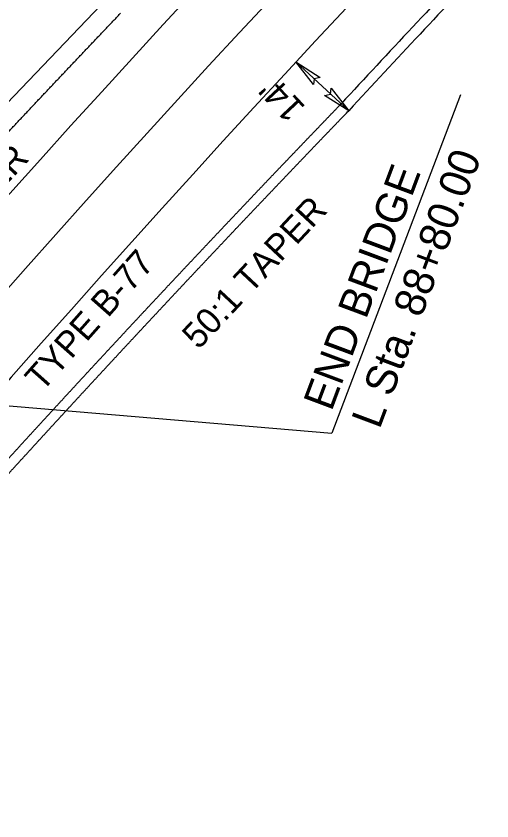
# Model space of a CAD drawing. Extents: x 2389694 to 2405615, y 547005 to 573532.
# Drawn here: x 2396157.9 to 2396250.7, y 557660.6 to 557817.6 of the extents above; entities that cross this region are included whole.
import ezdxf

# ---------------------------------------------------------------- set-up
doc = ezdxf.new("R2010")
doc.units = 0
for name, color, linetype in [('Old_Level_11', 7, 'Continuous'), ('Prop Cable Guiderail Single Face', 7, 'Continuous'), ('Prop Conc Expressway Gutter', 7, 'Continuous'), ('Prop Dimension', 7, 'Continuous'), ('Prop Dimension Text', 7, 'Continuous'), ('Prop EOT', 7, 'Continuous'), ('Prop Guardrail', 7, 'Continuous'), ('Prop Horizontal Alignment', 7, 'Continuous'), ('Prop Lane Lines', 7, 'Continuous')]:
    doc.layers.add(name, color=color, linetype=linetype)

# ---------------------------------------------------------------- blocks, each defined once
blk = doc.blocks.new('TERM')
at = {"layer": 'Old_Level_11'}
blk.add_lwpolyline([(-0.01375, 0.00225), (0, 0), (-0.01375, -0.0025), (-0.012, 0)], close=True, dxfattribs=at)

msp = doc.modelspace()

# ---------------------------------------------------------------- linework, layer by layer
at = {"layer": 'Prop Cable Guiderail Single Face'}
msp.add_line((2396156.11, 557800.54), (2396193.57, 557839.81), dxfattribs=at)
at = {"layer": 'Prop Conc Expressway Gutter'}
msp.add_arc((2398729.82, 555480.32), 3417, 136.54853, 137.23406, dxfattribs=at)
for points in [[(2396187.68, 557765.11), (2396188.13, 557765.59), (2396188.58, 557766.07), (2396189.03, 557766.55), (2396189.49, 557767.03), (2396189.94, 557767.51), (2396190.39, 557768), (2396190.84, 557768.48), (2396191.29, 557768.96), (2396191.74, 557769.44), (2396192.2, 557769.92), (2396192.65, 557770.4), (2396193.1, 557770.88), (2396193.55, 557771.36), (2396194.01, 557771.84), (2396194.46, 557772.32), (2396194.91, 557772.8), (2396195.36, 557773.28), (2396195.82, 557773.76), (2396196.27, 557774.24), (2396196.72, 557774.72), (2396197.17, 557775.2), (2396197.63, 557775.68), (2396198.08, 557776.16), (2396198.53, 557776.64), (2396198.99, 557777.12), (2396199.44, 557777.6), (2396199.89, 557778.08), (2396200.35, 557778.56), (2396200.8, 557779.04), (2396201.26, 557779.52), (2396201.71, 557780), (2396202.16, 557780.48), (2396202.62, 557780.96), (2396203.07, 557781.43), (2396203.53, 557781.91), (2396203.98, 557782.39), (2396204.43, 557782.87), (2396204.89, 557783.35), (2396205.34, 557783.83), (2396205.8, 557784.3), (2396206.25, 557784.78), (2396206.71, 557785.26), (2396207.16, 557785.74), (2396207.62, 557786.22), (2396208.07, 557786.69), (2396208.53, 557787.17), (2396208.98, 557787.65), (2396209.44, 557788.13), (2396209.89, 557788.6), (2396210.35, 557789.08), (2396210.81, 557789.56), (2396211.26, 557790.04), (2396211.72, 557790.51), (2396212.17, 557790.99), (2396212.63, 557791.47), (2396213.09, 557791.94), (2396213.54, 557792.42), (2396214, 557792.9), (2396214.46, 557793.37), (2396214.91, 557793.85), (2396215.37, 557794.33), (2396215.83, 557794.8), (2396216.28, 557795.28), (2396216.74, 557795.75), (2396217.2, 557796.23), (2396217.65, 557796.71), (2396218.11, 557797.18), (2396218.57, 557797.66), (2396219.02, 557798.13), (2396219.48, 557798.61), (2396219.94, 557799.08), (2396220.4, 557799.56), (2396221.31, 557800.51)], [(2396154.55, 557729.22), (2396154.99, 557729.71), (2396155.44, 557730.19), (2396155.88, 557730.68), (2396156.33, 557731.17), (2396156.77, 557731.66), (2396157.22, 557732.14), (2396157.66, 557732.63), (2396158.11, 557733.12), (2396158.55, 557733.61), (2396159, 557734.1), (2396159.44, 557734.58), (2396159.89, 557735.07), (2396160.33, 557735.56), (2396160.78, 557736.04), (2396161.22, 557736.53), (2396161.67, 557737.02), (2396162.11, 557737.5), (2396162.56, 557737.99), (2396163.01, 557738.48), (2396163.45, 557738.96), (2396163.9, 557739.45), (2396164.35, 557739.94), (2396164.79, 557740.42), (2396165.24, 557740.91), (2396165.68, 557741.4), (2396166.13, 557741.88), (2396166.58, 557742.37), (2396167.03, 557742.85), (2396167.47, 557743.34), (2396167.92, 557743.83), (2396168.37, 557744.31), (2396168.81, 557744.8), (2396169.26, 557745.28), (2396169.71, 557745.77), (2396170.16, 557746.25), (2396170.6, 557746.74), (2396171.05, 557747.22), (2396171.5, 557747.71), (2396171.95, 557748.19), (2396172.39, 557748.68), (2396172.84, 557749.16), (2396173.29, 557749.65), (2396173.74, 557750.13), (2396174.19, 557750.62), (2396174.64, 557751.1), (2396175.08, 557751.58), (2396175.53, 557752.07), (2396175.98, 557752.55), (2396176.43, 557753.04), (2396176.88, 557753.52), (2396177.33, 557754), (2396177.78, 557754.49), (2396178.23, 557754.97), (2396178.68, 557755.45), (2396179.13, 557755.94), (2396179.57, 557756.42), (2396180.02, 557756.91), (2396180.47, 557757.39), (2396180.92, 557757.87), (2396181.37, 557758.35), (2396181.82, 557758.84), (2396182.27, 557759.32), (2396182.72, 557759.8), (2396183.17, 557760.29), (2396183.62, 557760.77), (2396184.07, 557761.25), (2396184.52, 557761.73), (2396184.98, 557762.22), (2396185.43, 557762.7), (2396185.88, 557763.18), (2396186.33, 557763.66), (2396186.78, 557764.14), (2396187.23, 557764.63), (2396187.68, 557765.11)]]:
    msp.add_spline(points, degree=3, dxfattribs=at)
at = {"layer": 'Prop Dimension'}
for p, q in [((2396222.75, 557799.12), (2396212.47, 557808.63)), ((2396244.53, 557802.23), (2396219.47, 557736.18)), ((2396064.94, 557749.33), (2396219.47, 557736.18))]:
    msp.add_line(p, q, dxfattribs=at)
at = {"layer": 'Prop EOT'}
for radius, end in [(3523, 169.40696), (3453, 155.44499), (3429, 155.44499), (3415, 137.23406)]:
    msp.add_arc((2398729.82, 555480.32), radius, 136.54853, end, dxfattribs=at)
for points in [[(2396137.69, 557774.87), (2396138.24, 557775.46), (2396138.78, 557776.05), (2396139.33, 557776.64), (2396139.87, 557777.22), (2396140.41, 557777.81), (2396140.96, 557778.4), (2396141.51, 557779), (2396142.05, 557779.58), (2396142.6, 557780.17), (2396143.14, 557780.76), (2396143.68, 557781.35), (2396144.23, 557781.94), (2396144.77, 557782.52), (2396145.32, 557783.11), (2396145.86, 557783.7), (2396146.41, 557784.29), (2396146.95, 557784.87), (2396147.5, 557785.46), (2396148.05, 557786.05), (2396148.6, 557786.64), (2396149.14, 557787.23), (2396149.69, 557787.81), (2396150.24, 557788.4), (2396150.78, 557788.99), (2396151.33, 557789.57), (2396151.88, 557790.16), (2396152.42, 557790.74), (2396152.97, 557791.33), (2396153.52, 557791.91), (2396154.06, 557792.5), (2396154.62, 557793.09), (2396155.16, 557793.68), (2396155.71, 557794.26), (2396156.26, 557794.85), (2396156.81, 557795.43), (2396157.36, 557796.02), (2396157.9, 557796.6), (2396158.45, 557797.19), (2396159, 557797.77), (2396159.55, 557798.35), (2396160.1, 557798.94), (2396160.65, 557799.52), (2396161.19, 557800.1), (2396161.75, 557800.7), (2396162.3, 557801.28), (2396162.85, 557801.86), (2396163.4, 557802.45), (2396163.95, 557803.03), (2396164.5, 557803.61), (2396165.05, 557804.19), (2396165.6, 557804.78), (2396166.15, 557805.36), (2396166.7, 557805.94), (2396167.25, 557806.52), (2396167.8, 557807.11), (2396168.35, 557807.69), (2396168.91, 557808.28), (2396169.46, 557808.86), (2396170.01, 557809.44), (2396170.56, 557810.02), (2396171.11, 557810.6), (2396171.66, 557811.18), (2396172.21, 557811.76), (2396172.76, 557812.35), (2396173.32, 557812.93), (2396173.87, 557813.51), (2396174.42, 557814.09), (2396174.98, 557814.68), (2396175.53, 557815.26), (2396176.08, 557815.84), (2396176.64, 557816.42), (2396177.19, 557817), (2396177.74, 557817.58), (2396178.29, 557818.16)], [(2396189.14, 557763.74), (2396189.59, 557764.22), (2396190.04, 557764.7), (2396190.49, 557765.18), (2396190.94, 557765.67), (2396191.4, 557766.15), (2396191.85, 557766.63), (2396192.3, 557767.11), (2396192.75, 557767.59), (2396193.2, 557768.07), (2396193.65, 557768.55), (2396194.11, 557769.03), (2396194.56, 557769.51), (2396195.01, 557769.99), (2396195.46, 557770.47), (2396195.91, 557770.95), (2396196.37, 557771.43), (2396196.82, 557771.91), (2396197.27, 557772.39), (2396197.72, 557772.87), (2396198.18, 557773.35), (2396198.63, 557773.83), (2396199.08, 557774.31), (2396199.53, 557774.79), (2396199.99, 557775.27), (2396200.44, 557775.75), (2396200.89, 557776.23), (2396201.35, 557776.71), (2396201.8, 557777.19), (2396202.25, 557777.66), (2396202.71, 557778.14), (2396203.16, 557778.62), (2396203.61, 557779.1), (2396204.07, 557779.58), (2396204.52, 557780.06), (2396204.98, 557780.54), (2396205.43, 557781.01), (2396205.88, 557781.49), (2396206.34, 557781.97), (2396206.79, 557782.45), (2396207.25, 557782.93), (2396207.7, 557783.4), (2396208.16, 557783.88), (2396208.61, 557784.36), (2396209.07, 557784.84), (2396209.52, 557785.31), (2396209.98, 557785.79), (2396210.43, 557786.27), (2396210.89, 557786.75), (2396211.34, 557787.22), (2396211.8, 557787.7), (2396212.25, 557788.18), (2396212.71, 557788.65), (2396213.16, 557789.13), (2396213.62, 557789.61), (2396214.08, 557790.08), (2396214.53, 557790.56), (2396214.99, 557791.04), (2396215.44, 557791.51), (2396215.9, 557791.99), (2396216.36, 557792.47), (2396216.81, 557792.94), (2396217.27, 557793.42), (2396217.72, 557793.89), (2396218.18, 557794.37), (2396218.64, 557794.85), (2396219.1, 557795.32), (2396219.55, 557795.8), (2396220.01, 557796.27), (2396220.47, 557796.75), (2396220.92, 557797.22), (2396221.38, 557797.7), (2396221.84, 557798.17), (2396222.75, 557799.12)], [(2396156.03, 557727.87), (2396156.47, 557728.36), (2396156.92, 557728.85), (2396157.36, 557729.33), (2396157.8, 557729.82), (2396158.25, 557730.31), (2396158.69, 557730.8), (2396159.14, 557731.28), (2396159.58, 557731.77), (2396160.03, 557732.26), (2396160.47, 557732.75), (2396160.92, 557733.23), (2396161.36, 557733.72), (2396161.81, 557734.21), (2396162.25, 557734.69), (2396162.7, 557735.18), (2396163.14, 557735.67), (2396163.59, 557736.15), (2396164.04, 557736.64), (2396164.48, 557737.13), (2396164.93, 557737.61), (2396165.37, 557738.1), (2396165.82, 557738.59), (2396166.27, 557739.07), (2396166.71, 557739.56), (2396167.16, 557740.04), (2396167.6, 557740.53), (2396168.05, 557741.01), (2396168.5, 557741.5), (2396168.94, 557741.99), (2396169.39, 557742.47), (2396169.84, 557742.96), (2396170.28, 557743.44), (2396170.73, 557743.93), (2396171.18, 557744.41), (2396171.63, 557744.9), (2396172.07, 557745.38), (2396172.52, 557745.87), (2396172.97, 557746.35), (2396173.42, 557746.84), (2396173.86, 557747.32), (2396174.31, 557747.8), (2396174.76, 557748.29), (2396175.21, 557748.77), (2396175.66, 557749.26), (2396176.1, 557749.74), (2396176.55, 557750.22), (2396177, 557750.71), (2396177.45, 557751.19), (2396177.9, 557751.68), (2396178.35, 557752.16), (2396178.79, 557752.64), (2396179.24, 557753.13), (2396179.69, 557753.61), (2396180.14, 557754.09), (2396180.59, 557754.58), (2396181.04, 557755.06), (2396181.49, 557755.54), (2396181.94, 557756.03), (2396182.39, 557756.51), (2396182.84, 557756.99), (2396183.29, 557757.47), (2396183.74, 557757.96), (2396184.19, 557758.44), (2396184.64, 557758.92), (2396185.09, 557759.4), (2396185.54, 557759.89), (2396185.99, 557760.37), (2396186.44, 557760.85), (2396186.89, 557761.33), (2396187.34, 557761.81), (2396187.79, 557762.3), (2396188.24, 557762.78), (2396188.69, 557763.26), (2396189.14, 557763.74)]]:
    msp.add_spline(points, degree=3, dxfattribs=at)
at = {"layer": 'Prop Guardrail'}
msp.add_arc((2398729.82, 555480.32), 3415, 136.54853, 137.23406, dxfattribs=at)
for points in [[(2396189.14, 557763.74), (2396189.59, 557764.22), (2396190.04, 557764.7), (2396190.49, 557765.18), (2396190.94, 557765.67), (2396191.4, 557766.15), (2396191.85, 557766.63), (2396192.3, 557767.11), (2396192.75, 557767.59), (2396193.2, 557768.07), (2396193.65, 557768.55), (2396194.11, 557769.03), (2396194.56, 557769.51), (2396195.01, 557769.99), (2396195.46, 557770.47), (2396195.91, 557770.95), (2396196.37, 557771.43), (2396196.82, 557771.91), (2396197.27, 557772.39), (2396197.72, 557772.87), (2396198.18, 557773.35), (2396198.63, 557773.83), (2396199.08, 557774.31), (2396199.53, 557774.79), (2396199.99, 557775.27), (2396200.44, 557775.75), (2396200.89, 557776.23), (2396201.35, 557776.71), (2396201.8, 557777.19), (2396202.25, 557777.66), (2396202.71, 557778.14), (2396203.16, 557778.62), (2396203.61, 557779.1), (2396204.07, 557779.58), (2396204.52, 557780.06), (2396204.98, 557780.54), (2396205.43, 557781.01), (2396205.88, 557781.49), (2396206.34, 557781.97), (2396206.79, 557782.45), (2396207.25, 557782.93), (2396207.7, 557783.4), (2396208.16, 557783.88), (2396208.61, 557784.36), (2396209.07, 557784.84), (2396209.52, 557785.31), (2396209.98, 557785.79), (2396210.43, 557786.27), (2396210.89, 557786.75), (2396211.34, 557787.22), (2396211.8, 557787.7), (2396212.25, 557788.18), (2396212.71, 557788.65), (2396213.16, 557789.13), (2396213.62, 557789.61), (2396214.08, 557790.08), (2396214.53, 557790.56), (2396214.99, 557791.04), (2396215.44, 557791.51), (2396215.9, 557791.99), (2396216.36, 557792.47), (2396216.81, 557792.94), (2396217.27, 557793.42), (2396217.72, 557793.89), (2396218.18, 557794.37), (2396218.64, 557794.85), (2396219.1, 557795.32), (2396219.55, 557795.8), (2396220.01, 557796.27), (2396220.47, 557796.75), (2396220.92, 557797.22), (2396221.38, 557797.7), (2396221.84, 557798.17), (2396222.75, 557799.12)], [(2396156.03, 557727.87), (2396156.47, 557728.36), (2396156.92, 557728.85), (2396157.36, 557729.33), (2396157.8, 557729.82), (2396158.25, 557730.31), (2396158.69, 557730.8), (2396159.14, 557731.28), (2396159.58, 557731.77), (2396160.03, 557732.26), (2396160.47, 557732.75), (2396160.92, 557733.23), (2396161.36, 557733.72), (2396161.81, 557734.21), (2396162.25, 557734.69), (2396162.7, 557735.18), (2396163.14, 557735.67), (2396163.59, 557736.15), (2396164.04, 557736.64), (2396164.48, 557737.13), (2396164.93, 557737.61), (2396165.37, 557738.1), (2396165.82, 557738.59), (2396166.27, 557739.07), (2396166.71, 557739.56), (2396167.16, 557740.04), (2396167.6, 557740.53), (2396168.05, 557741.01), (2396168.5, 557741.5), (2396168.94, 557741.99), (2396169.39, 557742.47), (2396169.84, 557742.96), (2396170.28, 557743.44), (2396170.73, 557743.93), (2396171.18, 557744.41), (2396171.63, 557744.9), (2396172.07, 557745.38), (2396172.52, 557745.87), (2396172.97, 557746.35), (2396173.42, 557746.84), (2396173.86, 557747.32), (2396174.31, 557747.8), (2396174.76, 557748.29), (2396175.21, 557748.77), (2396175.66, 557749.26), (2396176.1, 557749.74), (2396176.55, 557750.22), (2396177, 557750.71), (2396177.45, 557751.19), (2396177.9, 557751.68), (2396178.35, 557752.16), (2396178.79, 557752.64), (2396179.24, 557753.13), (2396179.69, 557753.61), (2396180.14, 557754.09), (2396180.59, 557754.58), (2396181.04, 557755.06), (2396181.49, 557755.54), (2396181.94, 557756.03), (2396182.39, 557756.51), (2396182.84, 557756.99), (2396183.29, 557757.47), (2396183.74, 557757.96), (2396184.19, 557758.44), (2396184.64, 557758.92), (2396185.09, 557759.4), (2396185.54, 557759.89), (2396185.99, 557760.37), (2396186.44, 557760.85), (2396186.89, 557761.33), (2396187.34, 557761.81), (2396187.79, 557762.3), (2396188.24, 557762.78), (2396188.69, 557763.26), (2396189.14, 557763.74)]]:
    msp.add_spline(points, degree=3, dxfattribs=at)
at = {"layer": 'Prop Horizontal Alignment'}
msp.add_arc((2398729.82, 555480.32), 3500, 136.54853, 177.15578, dxfattribs=at)
at = {"layer": 'Prop Lane Lines'}
for radius, end in [(3535, 169.40696), (3441, 155.44499)]:
    msp.add_arc((2398729.82, 555480.32), radius, 136.54853, end, dxfattribs=at)

# ---------------------------------------------------------------- block references
at = {"layer": 'Prop Dimension', "xscale": 400.00000000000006, "yscale": 400.0000000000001}
for p, rotation in [((2396212.47, 557808.63), 137.23406342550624), ((2396222.75, 557799.12), -42.76593657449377)]:
    msp.add_blockref('TERM', p, dxfattribs=dict(at, rotation=rotation))

# ---------------------------------------------------------------- texts
at = {"layer": 'Prop Dimension Text'}
for s, height, rotation, p in [("14'", 5, 133.1053, (2396214.52, 557799.81)), ('50:1 TAPER', 5, 46.9302, (2396135.31, 557762.48)), ('L Sta. 88+80.00', 6, 69.5025, (2396228.77, 557736.82)), ('END BRIDGE', 6, 69.5025, (2396219.4, 557740.32)), ('50:1 TAPER', 5, 46.9302, (2396193.48, 557752.36)), ('TYPE B-77', 5, 48.4695, (2396162.98, 557744.11))]:
    msp.add_text(s, height=height, rotation=rotation, dxfattribs=at).set_placement(p)

doc.saveas('drawing.dxf')
